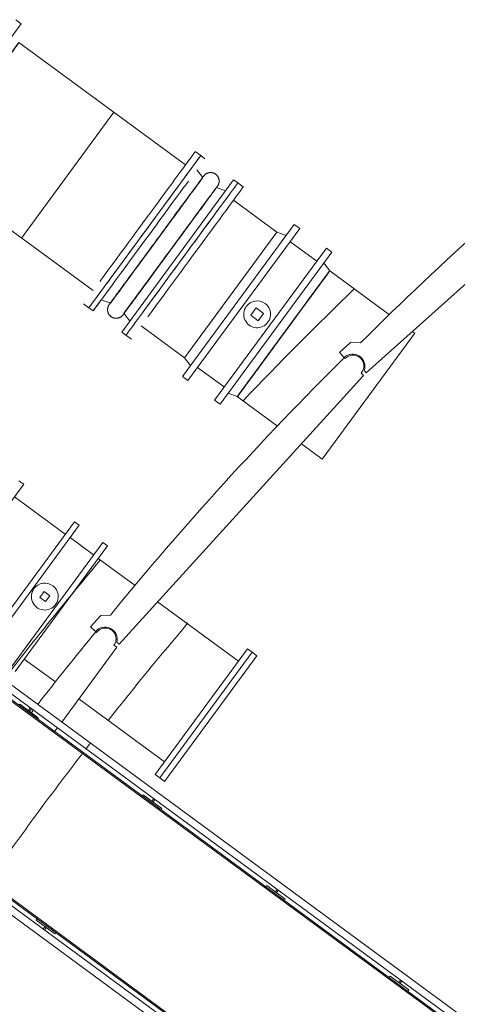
# Model space of a CAD drawing. Header units: metres. Extents: x 135583 to 135939, y 457896 to 458258.
# Tile 541 of 599: x 135713.38 to 135716.23, y 458155.37 to 458161.78. Entities that reach past the tile are written whole.
import ezdxf

# ---------------------------------------------------------------- set-up
doc = ezdxf.new("R2010")
doc.units = ezdxf.units.M
doc.linetypes.add('Hidden', pattern=[4, 2, -2])
doc.layers.add('NIEUWE INSTALLATIE', color=250, linetype='Continuous', lineweight=0)

msp = doc.modelspace()

# ---------------------------------------------------------------- linework, layer by layer
at = {"layer": 'NIEUWE INSTALLATIE', "extrusion": (0, 0, -1)}
for p, q in [((135712.6603, 458160.7656), (135713.3885, 458161.7569)), ((135713.3885, 458161.7569), (135713.353, 458161.7829)), ((135713.8295, 458159.9067), (135714.5577, 458160.8979)), ((135714.5851, 458160.8778), (135714.5577, 458160.8979)), ((135714.5709, 458160.7554), (135714.5324, 458160.8061)), ((135714.7721, 458160.7404), (135714.0438, 458159.7492)), ((135714.7995, 458160.7203), (135714.7721, 458160.7404)), ((135714.7194, 458160.6687), (135714.6596, 458160.6903)), ((135714.6653, 458160.6963), (135714.6647, 458160.6955)), ((135714.6199, 458160.6364), (135714.5715, 458160.5704)), ((135715.167, 458160.4503), (135714.4387, 458159.4591)), ((135715.2024, 458160.4242), (135714.4742, 458159.433)), ((135715.2024, 458160.4242), (135715.167, 458160.4503)), ((135715.0544, 458160.4002), (135714.4529, 458159.5814)), ((135715.1143, 458160.3786), (135715.0544, 458160.4002)), ((135714.6482, 458159.3051), (135715.3765, 458160.2964)), ((135715.412, 458160.2703), (135715.3765, 458160.2964)), ((135714.6837, 458159.2791), (135715.412, 458160.2703)), ((135715.3978, 458160.148), (135715.3593, 458160.1986)), ((135715.3941, 458160.1429), (135715.3978, 458160.148)), ((135713.8295, 458159.9067), (135713.8569, 458159.8865)), ((135713.9096, 458159.9583), (135713.9694, 458159.9366)), ((135713.9636, 458159.9306), (135713.9642, 458159.9315)), ((135715.1899, 458159.8651), (135715.2335, 458159.9244)), ((135714.058, 458159.8715), (135714.0965, 458159.8209)), ((135714.9202, 458159.4979), (135715.1899, 458159.8651)), ((135714.0438, 458159.7492), (135714.0712, 458159.729)), ((135714.4529, 458159.5814), (135714.4914, 458159.5308)), ((135714.4387, 458159.4591), (135714.4742, 458159.433)), ((135714.829, 458159.3738), (135714.8843, 458159.4491)), ((135714.7364, 458159.3508), (135714.7962, 458159.3292)), ((135714.7962, 458159.3292), (135714.8109, 458159.3492)), ((135714.8109, 458159.3492), (135714.829, 458159.3738)), ((135714.6482, 458159.3051), (135714.6837, 458159.2791))]:
    msp.add_line(p, q, dxfattribs=at)
at = {"layer": 'NIEUWE INSTALLATIE'}
for p, q in [((135714.4589, 458160.8377), (135713.3743, 458161.6345)), ((135715.636, 458159.4846), (135717.3992, 458161.0622)), ((135714.5577, 458160.8979), (135714.5222, 458160.924)), ((135712.7728, 458160.8157), (135713.8574, 458160.0189)), ((135714.8349, 458160.6942), (135714.7995, 458160.7203)), ((135715.0544, 458160.4002), (135714.7716, 458160.608)), ((135715.0544, 458160.4002), (135714.7537, 458159.9908)), ((135715.3131, 458160.2101), (135715.1391, 458160.338)), ((135715.7865, 458159.8623), (135715.3978, 458160.148)), ((135714.7537, 458159.9908), (135714.4529, 458159.5814)), ((135715.2335, 458159.9244), (135715.2738, 458159.9792)), ((135713.794, 458159.9327), (135713.8295, 458159.9067)), ((135714.9189, 458159.9066), (135714.8834, 458159.8583)), ((135714.9673, 458159.8711), (135714.9189, 458159.9066)), ((135714.8834, 458159.8583), (135714.9317, 458159.8227)), ((135714.9317, 458159.8227), (135714.9673, 458159.8711)), ((135714.17, 458159.7892), (135714.4529, 458159.5814)), ((135715.097, 458159.7386), (135715.144, 458159.8026)), ((135714.0712, 458159.729), (135714.1067, 458159.703)), ((135715.9513, 458159.7413), (135715.6505, 458159.3319)), ((135715.9513, 458159.7413), (135715.9357, 458159.7527)), ((135715.5355, 458159.6832), (135715.461, 458159.6165)), ((135715.599, 458159.6796), (135715.5355, 458159.6832)), ((135715.461, 458159.6165), (135715.491, 458159.5829)), ((135715.4982, 458159.5765), (135715.4927, 458159.5815)), ((135714.5375, 458159.5192), (135714.7116, 458159.3914)), ((135714.0268, 458157.7166), (135715.6184, 458159.4672)), ((135714.8536, 458159.4074), (135714.8843, 458159.4491)), ((135715.6184, 458159.4672), (135715.6018, 458159.4823)), ((135715.6227, 458159.4995), (135715.636, 458159.4846)), ((135751.4096, 458129.4723), (135710.6921, 458159.3866)), ((135714.7962, 458159.3292), (135715.0577, 458159.1371)), ((135715.6505, 458159.3319), (135715.3497, 458158.9225)), ((135710.7024, 458159.3191), (135751.342, 458129.4619)), ((135751.3, 458129.4555), (135710.7088, 458159.2771)), ((135710.7105, 458159.2659), (135751.2888, 458129.4538)), ((135715.2139, 458159.0223), (135715.3497, 458158.9225)), ((135712.8041, 458157.9401), (135713.405, 458158.7581)), ((135713.405, 458158.7581), (135713.3744, 458158.7806)), ((135713.6762, 458158.4335), (135713.3452, 458158.6767)), ((135713.135, 458157.6969), (135713.736, 458158.5149)), ((135713.1657, 458157.6744), (135713.7666, 458158.4924)), ((135713.7666, 458158.4924), (135713.736, 458158.5149)), ((135713.3188, 458157.5619), (135713.9197, 458158.3799)), ((135713.8599, 458158.2985), (135713.7068, 458158.411)), ((135713.9504, 458158.3574), (135713.9197, 458158.3799)), ((135713.3494, 458157.5394), (135713.9504, 458158.3574)), ((135714.1308, 458158.0995), (135713.8906, 458158.276)), ((135713.5378, 458158.0593), (135713.5106, 458158.0223)), ((135713.5749, 458158.0321), (135713.5378, 458158.0593)), ((135713.5106, 458158.0223), (135713.5476, 458157.995)), ((135713.5476, 458157.995), (135713.5749, 458158.0321)), ((135714.8029, 458157.6058), (135714.2772, 458157.992)), ((135713.9064, 458157.9038), (135713.8391, 458157.8298)), ((135713.97, 458157.9068), (135713.9064, 458157.9038)), ((135713.8391, 458157.8298), (135713.8724, 458157.7995)), ((135713.8803, 458157.7938), (135713.8742, 458157.7983)), ((135714.012, 458157.73), (135714.0268, 458157.7166)), ((135711.1421, 458157.6559), (135750.6784, 458128.6093)), ((135750.6766, 458128.6205), (135711.1468, 458157.6623)), ((135713.6524, 458157.2105), (135714.0111, 458157.6975)), ((135714.0111, 458157.6975), (135713.993, 458157.7108)), ((135714.2617, 458156.8692), (135714.8627, 458157.6872)), ((135714.2923, 458156.8467), (135714.8933, 458157.6647)), ((135714.2923, 458156.8467), (135714.8933, 458157.6647)), ((135714.8933, 458157.6647), (135714.8627, 458157.6872)), ((135714.9239, 458157.6422), (135714.8933, 458157.6647)), ((135711.0957, 458157.5927), (135750.6951, 458128.4998)), ((135750.6848, 458128.5673), (135711.1243, 458157.6317)), ((135713.4092, 458157.6208), (135713.6123, 458157.4717)), ((135714.323, 458156.8242), (135714.9239, 458157.6422)), ((135713.7631, 458157.3608), (135714.3215, 458156.9506)), ((135713.3736, 458157.3193), (135713.3795, 458157.3274)), ((135713.3795, 458157.3274), (135713.5004, 458157.2386)), ((135713.4359, 458157.2859), (135713.4481, 458157.3025)), ((135713.444, 458157.28), (135713.4359, 458157.2859)), ((135713.4562, 458157.2966), (135713.444, 458157.28)), ((135713.468, 458157.2883), (135713.4552, 458157.2718)), ((135713.5004, 458157.2386), (135713.4945, 458157.2305)), ((135713.6065, 458157.1482), (135713.6248, 458157.1731)), ((135714.2617, 458156.8692), (135714.2923, 458156.8467)), ((135714.2923, 458156.8467), (135714.323, 458156.8242)), ((135714.1775, 458156.7287), (135714.1835, 458156.7368)), ((135714.1835, 458156.7368), (135714.3043, 458156.648)), ((135714.2399, 458156.6953), (135714.252, 458156.7119)), ((135714.2479, 458156.6894), (135714.2399, 458156.6953)), ((135714.2601, 458156.7059), (135714.2479, 458156.6894)), ((135714.3043, 458156.648), (135714.2984, 458156.6399)), ((135714.9815, 458156.1381), (135714.9874, 458156.1461)), ((135714.9874, 458156.1461), (135715.1083, 458156.0573)), ((135715.0438, 458156.1047), (135715.0559, 458156.1212)), ((135715.0518, 458156.0988), (135715.0438, 458156.1047)), ((135715.064, 458156.1153), (135715.0518, 458156.0988)), ((135715.1083, 458156.0573), (135715.1023, 458156.0493)), ((135713.4874, 458155.9203), (135713.4934, 458155.9284)), ((135713.6083, 458155.8315), (135713.4874, 458155.9203)), ((135713.5317, 458155.8623), (135713.5439, 458155.8789)), ((135713.5519, 458155.873), (135713.5398, 458155.8564)), ((135713.5439, 458155.8789), (135713.5519, 458155.873)), ((135713.6142, 458155.8396), (135713.6083, 458155.8315)), ((135715.7854, 458155.5475), (135715.7913, 458155.5555)), ((135715.7913, 458155.5555), (135715.9122, 458155.4667)), ((135715.8477, 458155.5141), (135715.8599, 458155.5306)), ((135715.8558, 458155.5081), (135715.8477, 458155.5141)), ((135715.8679, 458155.5247), (135715.8558, 458155.5081)), ((135715.9122, 458155.4667), (135715.9063, 458155.4586))]:
    msp.add_line(p, q, dxfattribs=at)
at = {"layer": 'NIEUWE INSTALLATIE', "linetype": 'Hidden'}
msp.add_line((135713.3915, 458160.3613), (135713.993, 458161.18), dxfattribs=at)
msp.add_line((135713.3915, 458160.3613), (135713.993, 458161.18), dxfattribs=at)
at = {"layer": 'NIEUWE INSTALLATIE', "extrusion": (0, 0, -1), "flags": 128}
for points in [[(-135714.5749, 458160.7627), (-135714.5743, 458160.7619), (-135714.5726, 458160.7595), (-135714.5704, 458160.7565), (-135714.5677, 458160.7529), (-135714.5645, 458160.7486), (-135714.5609, 458160.7436), (-135714.5568, 458160.7381), (-135714.5523, 458160.7319), (-135714.5472, 458160.725), (-135714.5418, 458160.7176), (-135714.5359, 458160.7096), (-135714.5296, 458160.701), (-135714.5228, 458160.6918), (-135714.5157, 458160.6821), (-135714.5082, 458160.6719), (-135714.5003, 458160.6611), (-135714.492, 458160.6498), (-135714.4833, 458160.638), (-135714.4743, 458160.6258), (-135714.465, 458160.6131), (-135714.4554, 458160.6), (-135714.4455, 458160.5865), (-135714.4353, 458160.5726), (-135714.4248, 458160.5584), (-135714.4141, 458160.5438), (-135714.4031, 458160.5289), (-135714.392, 458160.5137), (-135714.3806, 458160.4982), (-135714.3691, 458160.4825), (-135714.3574, 458160.4666), (-135714.3455, 458160.4505), (-135714.3336, 458160.4342), (-135714.3215, 458160.4178), (-135714.3093, 458160.4012), (-135714.2971, 458160.3846), (-135714.2849, 458160.3679), (-135714.2726, 458160.3512), (-135714.2603, 458160.3345), (-135714.248, 458160.3178), (-135714.2358, 458160.3011), (-135714.2236, 458160.2845), (-135714.2115, 458160.268), (-135714.1995, 458160.2517), (-135714.1876, 458160.2354), (-135714.1758, 458160.2194), (-135714.1642, 458160.2036), (-135714.1527, 458160.188), (-135714.1414, 458160.1726), (-135714.1303, 458160.1576), (-135714.1195, 458160.1428), (-135714.1089, 458160.1284), (-135714.0985, 458160.1143), (-135714.0885, 458160.1006), (-135714.0787, 458160.0872), (-135714.0692, 458160.0743), (-135714.06, 458160.0619), (-135714.0512, 458160.0498), (-135714.0427, 458160.0383), (-135714.0346, 458160.0272), (-135714.0269, 458160.0167), (-135714.0195, 458160.0067), (-135714.0126, 458159.9972), (-135714.006, 458159.9883), (-135713.9999, 458159.98), (-135713.9942, 458159.9722), (-135713.9889, 458159.9651), (-135713.9841, 458159.9586), (-135713.9798, 458159.9526), (-135713.9759, 458159.9474), (-135713.9725, 458159.9427), (-135713.9696, 458159.9387), (-135713.9671, 458159.9354), (-135713.9651, 458159.9327), (-135713.9642, 458159.9315)], [(-135714.5749, 458160.7627), (-135714.5759, 458160.7641), (-135714.5764, 458160.7648), (-135714.5765, 458160.7649)], [(-135714.5765, 458160.7649), (-135714.5763, 458160.7645), (-135714.5755, 458160.7635)], [(-135714.5765, 458160.7649), (-135714.5779, 458160.7667), (-135714.5793, 458160.7684), (-135714.5808, 458160.77), (-135714.5824, 458160.7716), (-135714.584, 458160.7732), (-135714.5857, 458160.7747), (-135714.5874, 458160.7761), (-135714.5892, 458160.7774), (-135714.5911, 458160.7787), (-135714.593, 458160.7799), (-135714.595, 458160.781), (-135714.5969, 458160.782), (-135714.599, 458160.7829), (-135714.601, 458160.7838), (-135714.6031, 458160.7846), (-135714.6053, 458160.7853), (-135714.6074, 458160.7859), (-135714.6096, 458160.7864), (-135714.6118, 458160.7869), (-135714.614, 458160.7872), (-135714.6163, 458160.7875), (-135714.6185, 458160.7877), (-135714.6207, 458160.7877), (-135714.623, 458160.7877), (-135714.6252, 458160.7876), (-135714.6275, 458160.7875), (-135714.6297, 458160.7872), (-135714.6319, 458160.7868), (-135714.6341, 458160.7864), (-135714.6363, 458160.7858), (-135714.6384, 458160.7852), (-135714.6405, 458160.7845), (-135714.6426, 458160.7837), (-135714.6447, 458160.7828), (-135714.6467, 458160.7818), (-135714.6487, 458160.7808), (-135714.6507, 458160.7797), (-135714.6526, 458160.7785), (-135714.6544, 458160.7772), (-135714.6562, 458160.7759), (-135714.6579, 458160.7745), (-135714.6596, 458160.773), (-135714.6612, 458160.7714), (-135714.6628, 458160.7698), (-135714.6643, 458160.7681), (-135714.6657, 458160.7664), (-135714.6671, 458160.7646), (-135714.6684, 458160.7628), (-135714.6696, 458160.7609), (-135714.6707, 458160.7589), (-135714.6717, 458160.757), (-135714.6727, 458160.7549), (-135714.6736, 458160.7529), (-135714.6744, 458160.7508), (-135714.6751, 458160.7487), (-135714.6758, 458160.7465), (-135714.6763, 458160.7443), (-135714.6768, 458160.7422), (-135714.6772, 458160.7399), (-135714.6774, 458160.7377), (-135714.6776, 458160.7355), (-135714.6778, 458160.7332), (-135714.6778, 458160.731), (-135714.6777, 458160.7288), (-135714.6775, 458160.7265), (-135714.6773, 458160.7243), (-135714.6769, 458160.7221), (-135714.6765, 458160.7199), (-135714.676, 458160.7177), (-135714.6754, 458160.7155), (-135714.6747, 458160.7134), (-135714.6739, 458160.7113), (-135714.6731, 458160.7092), (-135714.6721, 458160.7072), (-135714.6711, 458160.7052), (-135714.67, 458160.7032), (-135714.6688, 458160.7013), (-135714.6676, 458160.6995), (-135714.6669, 458160.6985)], [(-135714.054, 458159.8642), (-135714.0546, 458159.8651), (-135714.0563, 458159.8674), (-135714.0585, 458159.8704), (-135714.0612, 458159.8741), (-135714.0644, 458159.8784), (-135714.068, 458159.8833), (-135714.0721, 458159.8889), (-135714.0767, 458159.8951), (-135714.0817, 458159.9019), (-135714.0871, 458159.9093), (-135714.093, 458159.9174), (-135714.0993, 458159.926), (-135714.1061, 458159.9351), (-135714.1132, 458159.9448), (-135714.1208, 458159.9551), (-135714.1287, 458159.9659), (-135714.137, 458159.9772), (-135714.1456, 458159.9889), (-135714.1546, 458160.0011), (-135714.1639, 458160.0138), (-135714.1735, 458160.0269), (-135714.1834, 458160.0404), (-135714.1937, 458160.0543), (-135714.2041, 458160.0686), (-135714.2148, 458160.0832), (-135714.2258, 458160.0981), (-135714.237, 458160.1133), (-135714.2483, 458160.1287), (-135714.2599, 458160.1444), (-135714.2716, 458160.1604), (-135714.2834, 458160.1765), (-135714.2954, 458160.1928), (-135714.3074, 458160.2092), (-135714.3196, 458160.2257), (-135714.3318, 458160.2424), (-135714.3441, 458160.259), (-135714.3563, 458160.2758), (-135714.3686, 458160.2925), (-135714.3809, 458160.3092), (-135714.3931, 458160.3259), (-135714.4053, 458160.3424), (-135714.4174, 458160.3589), (-135714.4295, 458160.3753), (-135714.4414, 458160.3915), (-135714.4531, 458160.4075), (-135714.4648, 458160.4234), (-135714.4762, 458160.439), (-135714.4875, 458160.4543), (-135714.4986, 458160.4694), (-135714.5094, 458160.4841), (-135714.52, 458160.4986), (-135714.5304, 458160.5127), (-135714.5405, 458160.5264), (-135714.5503, 458160.5397), (-135714.5597, 458160.5526), (-135714.5689, 458160.5651), (-135714.5777, 458160.5771), (-135714.5862, 458160.5887), (-135714.5943, 458160.5997), (-135714.6021, 458160.6102), (-135714.6094, 458160.6203), (-135714.6164, 458160.6297), (-135714.6229, 458160.6386), (-135714.629, 458160.647), (-135714.6347, 458160.6547), (-135714.64, 458160.6619), (-135714.6448, 458160.6684), (-135714.6491, 458160.6743), (-135714.653, 458160.6796), (-135714.6564, 458160.6842), (-135714.6594, 458160.6882), (-135714.6618, 458160.6916), (-135714.6638, 458160.6943), (-135714.6647, 458160.6955)], [(-135714.6653, 458160.6963), (-135714.6663, 458160.6977), (-135714.6668, 458160.6984), (-135714.6669, 458160.6985)], [(-135714.6669, 458160.6985), (-135714.6666, 458160.6981), (-135714.6659, 458160.6971)], [(-135714.0524, 458159.8621), (-135714.0511, 458159.8603), (-135714.0496, 458159.8586), (-135714.0481, 458159.8569), (-135714.0466, 458159.8553), (-135714.0449, 458159.8538), (-135714.0432, 458159.8523), (-135714.0415, 458159.8509), (-135714.0397, 458159.8495), (-135714.0378, 458159.8483), (-135714.0359, 458159.8471), (-135714.034, 458159.846), (-135714.032, 458159.845), (-135714.0299, 458159.844), (-135714.0279, 458159.8431), (-135714.0258, 458159.8424), (-135714.0236, 458159.8417), (-135714.0215, 458159.841), (-135714.0193, 458159.8405), (-135714.0171, 458159.8401), (-135714.0149, 458159.8397), (-135714.0127, 458159.8395), (-135714.0104, 458159.8393), (-135714.0082, 458159.8392), (-135714.0059, 458159.8392), (-135714.0037, 458159.8393), (-135714.0015, 458159.8395), (-135713.9992, 458159.8398), (-135713.997, 458159.8401), (-135713.9948, 458159.8406), (-135713.9927, 458159.8411), (-135713.9905, 458159.8418), (-135713.9884, 458159.8425), (-135713.9863, 458159.8433), (-135713.9842, 458159.8441), (-135713.9822, 458159.8451), (-135713.9802, 458159.8461), (-135713.9783, 458159.8473), (-135713.9764, 458159.8485), (-135713.9745, 458159.8497), (-135713.9727, 458159.8511), (-135713.971, 458159.8525), (-135713.9693, 458159.854), (-135713.9677, 458159.8555), (-135713.9661, 458159.8571), (-135713.9646, 458159.8588), (-135713.9632, 458159.8605), (-135713.9619, 458159.8623), (-135713.9606, 458159.8642), (-135713.9594, 458159.8661), (-135713.9582, 458159.868), (-135713.9572, 458159.87), (-135713.9562, 458159.872), (-135713.9553, 458159.8741), (-135713.9545, 458159.8762), (-135713.9538, 458159.8783), (-135713.9532, 458159.8804), (-135713.9526, 458159.8826), (-135713.9521, 458159.8848), (-135713.9518, 458159.887), (-135713.9515, 458159.8892), (-135713.9513, 458159.8915), (-135713.9512, 458159.8937), (-135713.9512, 458159.896), (-135713.9512, 458159.8982), (-135713.9514, 458159.9004), (-135713.9516, 458159.9027), (-135713.952, 458159.9049), (-135713.9524, 458159.9071), (-135713.9529, 458159.9093), (-135713.9535, 458159.9114), (-135713.9542, 458159.9136), (-135713.955, 458159.9157), (-135713.9558, 458159.9177), (-135713.9568, 458159.9198), (-135713.9578, 458159.9218), (-135713.9589, 458159.9237), (-135713.9601, 458159.9256), (-135713.9613, 458159.9275), (-135713.9627, 458159.9293), (-135713.9641, 458159.9311), (-135713.9655, 458159.9328), (-135713.9671, 458159.9344), (-135713.9686, 458159.936), (-135713.9694, 458159.9366)], [(-135713.9636, 458159.9306), (-135713.9626, 458159.9293), (-135713.9621, 458159.9286), (-135713.962, 458159.9285)], [(-135713.962, 458159.9285), (-135713.9623, 458159.9288), (-135713.963, 458159.9298)], [(-135714.054, 458159.8642), (-135714.053, 458159.8629), (-135714.0525, 458159.8622), (-135714.0524, 458159.8621)], [(-135714.0524, 458159.8621), (-135714.0527, 458159.8624), (-135714.0534, 458159.8634)]]:
    msp.add_lwpolyline(points, dxfattribs=at)
at = {"layer": 'NIEUWE INSTALLATIE'}
for centre, radius, start, end in [((135730.6379, 458144.569), 21.3189, 128.77749, 134.86363), ((135714.9253, 458159.8647), 0.0875, 143.696, 323.696), ((135714.9253, 458159.8647), 0.0875, 323.696, 143.696), ((135730.4828, 458144.4226), 21.3189, 134.67913, 140.76527), ((135715.55, 458159.5294), 0.07, 317.7222, 137.7222), ((135713.5427, 458158.0272), 0.0875, 323.696, 143.696), ((135713.5427, 458158.0272), 0.0875, 143.696, 323.696), ((135730.3435, 458144.261), 21.3189, 140.58077, 142.20819), ((135713.9366, 458157.7523), 0.07, 323.62384, 143.62384)]:
    msp.add_arc(centre, radius, start, end, dxfattribs=at)
at = {"layer": 'NIEUWE INSTALLATIE', "linetype": 'Hidden'}
for radius, start, end in [(23.665, 133.94463, 136.43085), (23.665, 133.94463, 136.43085), (23.665, 139.80238, 140.56187), (23.665, 139.80238, 140.56187), (23.665, 140.56592, 142.01751), (23.665, 140.56592, 142.01751), (22.965, 139.66615, 141.71418), (22.965, 139.66615, 141.71418), (22.965, 142.18063, 142.29639), (22.965, 142.18063, 142.29639), (22.965, 142.3737, 143.696), (22.965, 142.3737, 143.696), (22.965, 143.696, 144.99335), (22.965, 143.696, 144.99335)]:
    msp.add_arc((135731.9807, 458142.9914), radius, start, end, dxfattribs=at)
at = {"layer": 'NIEUWE INSTALLATIE'}
for centre, major_axis, ratio, start_param, end_param in [((135713.0735, 458161.2251), (0.3008, 0.4094), 0.000001, 5.026548, 11.220618), ((135713.0735, 458161.2251), (0.3008, 0.4094), 0.000001, 1.418501, 6.597347), ((135713.0735, 458161.2251), (0.3008, 0.4094), 0.000001, 5.811946, 11.590062), ((135713.0735, 458161.2251), (0.3008, 0.4094), 0.000001, 6.126106, 12.380101), ((135713.0735, 458161.2251), (0.3008, 0.4094), 0.000001, 3.209133, 8.482296), ((135713.0735, 458161.2251), (0.3008, 0.4094), 0.000001, 4.398232, 7.98156), ((135713.0735, 458161.2251), (0.3008, 0.4094), 0.000001, 5.576081, 7.696902), ((135713.0735, 458161.2251), (0.3008, 0.4094), 0.000001, 5.654867, 6.664275), ((135714.1581, 458160.4283), (-0.3641, -0.4956), 0.000001, 0.785398, 3.141593), ((135714.1936, 458160.4023), (-0.3641, -0.4956), 0.000001, 0.785398, 3.141593), ((135714.4353, 458160.2247), (-0.3641, -0.4956), 0.000001, 0.785398, 3.141593), ((135714.4708, 458160.1986), (-0.3641, -0.4956), 0.000001, 0.785398, 3.141593), ((135715.097, 458159.7386), (0.3008, 0.4094), 0.000001, 5.340723, 11.548196), ((135715.097, 458159.7386), (0.3008, 0.4094), 0.000001, 1.349396, 6.911467), ((135715.097, 458159.7386), (0.3008, 0.4094), 0.000001, 5.811994, 11.199408), ((135715.097, 458159.7386), (0.3008, 0.4094), 0.000001, 1.402532, 7.539815), ((135715.097, 458159.7386), (0.3008, 0.4094), 0.000001, 2.95332, 8.953539), ((135715.097, 458159.7386), (0.3008, 0.4094), 0.000001, 3.2987, 7.900296), ((135715.097, 458159.7386), (0.3008, 0.4094), 0.000001, 3.348401, 9.110619), ((135715.097, 458159.7386), (0.3008, 0.4094), 0.000001, 4.331161, 8.63938), ((135715.097, 458159.7386), (0.3008, 0.4094), 0.000001, 4.869472, 7.846042), ((135715.097, 458159.7386), (0.3008, 0.4094), 0.000001, 5.49781, 6.779434), ((135715.097, 458159.7386), (0.3008, 0.4094), 0.000001, 5.969111, 6.901796), ((135715.097, 458159.7386), (0.3008, 0.4094), 0.000001, 0, 1.727876), ((135715.097, 458159.7386), (0.3008, 0.4094), 0.000001, 1.801279, 2.042035), ((135715.097, 458159.7386), (0.3008, 0.4094), 0.000001, 1.662692, 1.884955), ((135715.097, 458159.7386), (0.3008, 0.4094), 0.000001, 1.876293, 2.199115), ((135715.5472, 458159.526), (0.079, 0.0127), 1, 5.785696, 8.473804), ((135713.9342, 458157.7487), (0.0773, 0.0208), 1, 5.785696, 8.473804)]:
    msp.add_ellipse(centre, major_axis=major_axis, ratio=ratio, start_param=start_param, end_param=end_param, dxfattribs=at)
at = {"layer": 'NIEUWE INSTALLATIE', "extrusion": (0, 0, -1)}
for centre, major_axis, start_param, end_param in [((135713.0735, 458161.2251), (0.3008, 0.4094), 3.952071, 9.424778), ((135714.2701, 458160.346), (-0.3008, -0.4094), 0.706088, 6.898665), ((135714.221, 458160.3822), (-0.3641, -0.4956), 3.926991, 7.068584), ((135714.2701, 458160.346), (-0.3008, -0.4094), 3.328485, 8.504522), ((135714.2701, 458160.346), (-0.3008, -0.4094), 1.884044, 2.984521), ((135714.3588, 458160.2809), (-0.3008, -0.4094), 3.933185, 8.623746), ((135714.4353, 458160.2247), (-0.3641, -0.4956), 3.926991, 7.068583), ((135714.2701, 458160.346), (-0.3008, -0.4094), 1.698549, 1.963979), ((135714.3588, 458160.2809), (-0.3008, -0.4094), 4.224544, 8.322576), ((135714.3588, 458160.2809), (-0.3008, -0.4094), 4.51002, 8.156709), ((135714.2701, 458160.346), (-0.3008, -0.4094), 1.158792, 1.253081), ((135715.097, 458159.7386), (0.3008, 0.4094), 0, 0.890591), ((135714.3588, 458160.2809), (-0.3008, -0.4094), 0.420534, 0.797178)]:
    msp.add_ellipse(centre, major_axis=major_axis, ratio=0.000001, start_param=start_param, end_param=end_param, dxfattribs=at)
for centre in [(135714.3588, 458160.2809), (135715.097, 458159.7386), (135715.097, 458159.7386)]:
    msp.add_ellipse(centre, major_axis=(-0.3008, -0.4094), ratio=0.000001, dxfattribs=at)

doc.saveas('drawing.dxf')
